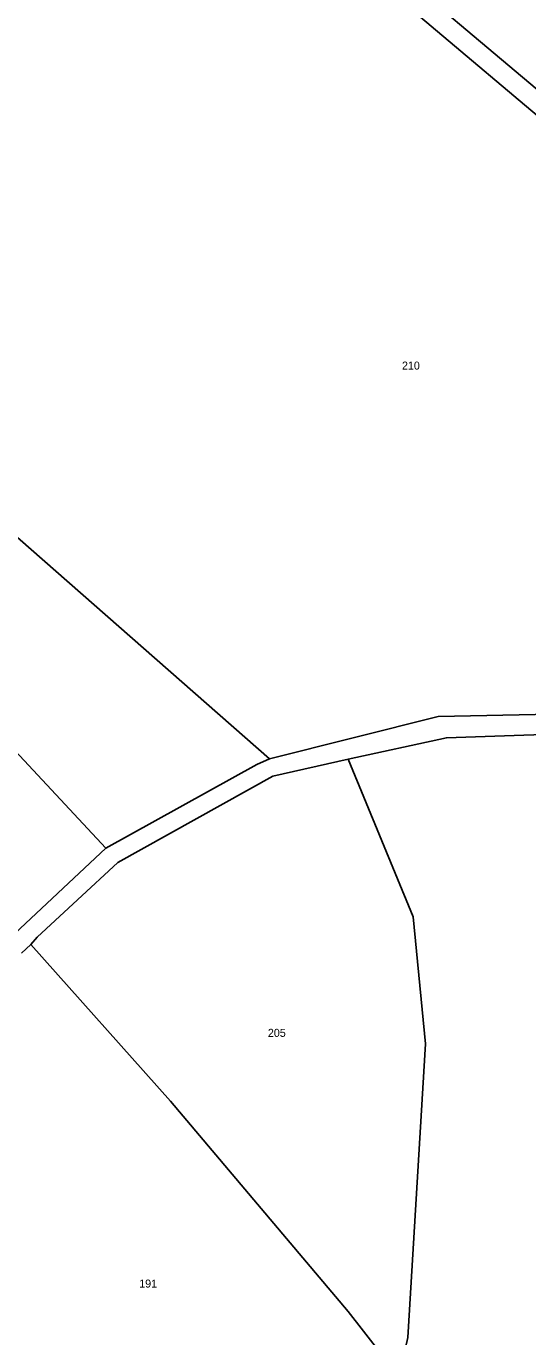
# Model space of a CAD drawing. Extents: x -680203 to -673936, y -1102717 to -1093650.
# Drawn here: x -677885.7 to -677779.2, y -1098026.9 to -1097748.5 of the extents above; entities that cross this region are included whole.
import ezdxf

# ---------------------------------------------------------------- set-up
doc = ezdxf.new("R2010")
doc.units = 0
doc.layers.add('SOxxxxxx_Osa_bod_P', color=7, linetype='Continuous')
doc.layers.add('x_prac', color=7, linetype='Continuous')

msp = doc.modelspace()

# ---------------------------------------------------------------- linework, layer by layer
at = {"layer": 'x_prac'}
for p, q in [((-677984.43, -1097799.21), (-677868.83, -1097923.1)), ((-677889.28, -1097942.33), (-677868.83, -1097923.1)), ((-677884.75, -1097943.6), (-677886.74, -1097945.42))]:
    msp.add_line(p, q, dxfattribs=at)
for points in [[(-677597.66, -1097890.64), (-677688.75, -1097823.83), (-677717.44, -1097808.74), (-677769.53, -1097773.94), (-677805.98, -1097743.19), (-677827.59, -1097721.74), (-677887.9, -1097680.71)], [(-677805.63, -1097737.7), (-677803.92, -1097739.37), (-677765.54, -1097771.73), (-677715.29, -1097805.02)], [(-677834.03, -1097904.12), (-677898.15, -1097847.93), (-677967.86, -1097778.2)], [(-677834.03, -1097904.12), (-677798.21, -1097895.12), (-677725.98, -1097893.63), (-677685.37, -1097899.51), (-677648.02, -1097898.98), (-677597.66, -1097890.64)], [(-677649.4, -1097902.37), (-677686.07, -1097902.78), (-677726.44, -1097897.3), (-677796.47, -1097899.68), (-677817.37, -1097904.19)], [(-677817.37, -1097904.19), (-677833.32, -1097907.82), (-677866.26, -1097926.14), (-677883.42, -1097942.05), (-677884.75, -1097943.6)], [(-677868.83, -1097923.1), (-677836.74, -1097905.37), (-677834.03, -1097904.12)], [(-677817.37, -1097904.19), (-677803.49, -1097937.7), (-677800.93, -1097964.68), (-677804.65, -1098027.08), (-677805.53, -1098030.8)], [(-677806.56, -1098035.36), (-677817.37, -1098021.53), (-677855.08, -1097976.87), (-677884.75, -1097943.6)]]:
    msp.add_lwpolyline(points, dxfattribs=at)

# ---------------------------------------------------------------- texts
at = {"layer": 'SOxxxxxx_Osa_bod_P'}
for s, p in [('210', (-677805.9, -1097821.47)), ('205', (-677834.39, -1097963.19)), ('191', (-677861.73, -1098016.44))]:
    msp.add_text(s, height=1.7, dxfattribs=at).set_placement(p)

doc.saveas('drawing.dxf')
